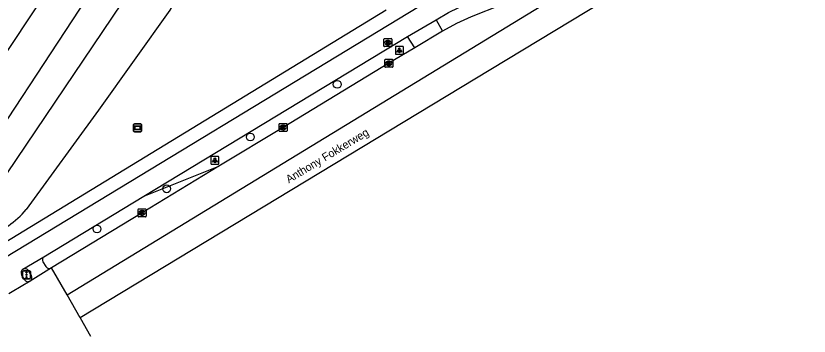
# Model space of a CAD drawing. Extents: x 157321 to 158827, y 386650 to 388532.
# Drawn here: x 158659.3 to 158758.5, y 387114.8 to 387154.9 of the extents above; entities that cross this region are included whole.
import ezdxf

# ---------------------------------------------------------------- set-up
doc = ezdxf.new("R2010")
doc.units = 0
for name, color, linetype in [('IMGEO_Berm_groen', 7, 'Continuous'), ('IMGEO_Boom', 7, 'Continuous'), ('IMGEO_Brandkraan', 7, 'Continuous'), ('IMGEO_Fietspad_gesloten', 7, 'Continuous'), ('IMGEO_Gemengd_bos', 7, 'Continuous'), ('IMGEO_Kolk', 7, 'Continuous'), ('IMGEO_Lichtpunt', 7, 'Continuous'), ('IMGEO_Openbare_ruimte_label', 7, 'Continuous'), ('IMGEO_Rijbaan_lokaal_open', 7, 'Continuous'), ('IMGEO_Rijbaan_regionaal_gesloten', 7, 'Continuous'), ('IMGEO_Verkeersregelinstallatiepaal', 7, 'Continuous'), ('IMGEO_Verklikker', 7, 'Continuous'), ('IMGEO_Voetpad_open', 7, 'Continuous')]:
    doc.layers.add(name, color=color, linetype=linetype)

msp = doc.modelspace()

# ---------------------------------------------------------------- linework, layer by layer
at = {"layer": 'IMGEO_Berm_groen'}
msp.add_lwpolyline([(158675.315, 387132.34), (158684.707, 387136.069)], dxfattribs=at)
at = {"layer": 'IMGEO_Boom'}
for centre in [(158699.485, 387146.321), (158688.63, 387139.734), (158678.169, 387133.254), (158669.466, 387128.218)]:
    msp.add_circle(centre, 0.489, dxfattribs=at)
at = {"layer": 'IMGEO_Brandkraan'}
for p, q in [((158705.388, 387152.045), (158706.24, 387152.045)), ((158705.313, 387151.119), (158705.313, 387151.971)), ((158706.24, 387151.045), (158705.388, 387151.045)), ((158705.824, 387151.265), (158705.799, 387151.265)), ((158705.801, 387151.825), (158705.826, 387151.825)), ((158706.314, 387151.971), (158706.314, 387151.119))]:
    msp.add_line(p, q, dxfattribs=at)
for points in [[(158705.388, 387152.045), (158706.24, 387152.045)], [(158705.313, 387151.119), (158705.313, 387151.971)], [(158706.24, 387151.045), (158705.388, 387151.045)], [(158705.661, 387151.745), (158705.661, 387151.345), (158705.874, 387151.345)], [(158705.892, 387151.745), (158705.661, 387151.745)], [(158705.84, 387151.664), (158705.786, 387151.664), (158705.786, 387151.588)], [(158705.786, 387151.588), (158705.839, 387151.588)], [(158705.848, 387151.512), (158705.786, 387151.512), (158705.786, 387151.431)], [(158705.786, 387151.431), (158705.848, 387151.431)], [(158706.314, 387151.971), (158706.314, 387151.119)]]:
    msp.add_lwpolyline(points, dxfattribs=at)
for centre, radius, start, end in [((158705.39, 387151.969), 0.0765, 91.55205, 178.44795), ((158705.39, 387151.969), 0.0765, 91.55205, 178.44795), ((158706.238, 387151.969), 0.0765, 1.55205, 88.44795), ((158706.238, 387151.969), 0.0765, 1.55205, 88.44795), ((158705.39, 387151.121), 0.0765, 181.55205, 268.44795), ((158705.39, 387151.121), 0.0765, 181.55205, 268.44795), ((158705.841, 387151.626), 0.0379, 267.82845, 90.93552), ((158705.849, 387151.471), 0.0404, 269.87594, 90.50774), ((158705.88, 387151.596), 0.251, 268.66757, 293.53466), ((158705.896, 387151.6), 0.145, 59.4692, 91.53667), ((158705.921, 387151.647), 0.0922, 285.51372, 58.15012), ((158705.926, 387151.455), 0.105, 301.31148, 78.98903), ((158706.238, 387151.121), 0.0765, 271.55205, 358.44795), ((158706.238, 387151.121), 0.0765, 271.55205, 358.44795)]:
    msp.add_arc(centre, radius, start, end, dxfattribs=at)
for centre, major_axis, ratio, start_param, end_param in [((158705.8, 387151.545), (-0.387, 0.002), 0.722429, 4.712389, 7.853982), ((158705.825, 387151.545), (-0.39, 0.002), 0.717154, 1.570796, 4.712389)]:
    msp.add_ellipse(centre, major_axis=major_axis, ratio=ratio, start_param=start_param, end_param=end_param, dxfattribs=at)
at = {"layer": 'IMGEO_Fietspad_gesloten'}
for points in [[(158711.842, 387154.422), (158713.404, 387155.323), (158717.25, 387157.256), (158732.682, 387164.041)], [(158711.039, 387156.891), (158658.023, 387124.664)], [(158675.315, 387132.34), (158708.252, 387152.332)], [(158662.811, 387124.75), (158675.315, 387132.34)], [(158660.209, 387123.184), (158662.811, 387124.75)], [(158660.398, 387121.895), (158660.015, 387122.536)]]:
    msp.add_lwpolyline(points, dxfattribs=at)
for centre, radius, start, end in [((158660.473, 387122.752), 0.507, 121.45837, 205.20805), ((158660.842, 387122.119), 0.498, 206.7575, 300.89818)]:
    msp.add_arc(centre, radius, start, end, dxfattribs=at)
at = {"layer": 'IMGEO_Gemengd_bos'}
for points in [[(158647.832, 387134.734), (158683.095, 387188.076), (158686.956, 387195.129)], [(158683.347, 387180.313), (158652.881, 387133.863)], [(158686.549, 387170.987), (158685.076, 387166.854), (158678.547, 387155.618), (158669.649, 387143.085), (158660.597, 387130.662)], [(158655.739, 387131.554), (158677.427, 387163.769)]]:
    msp.add_lwpolyline(points, dxfattribs=at)
msp.add_arc((158652.885, 387136.822), 9.87, 286.49088, 321.38332, dxfattribs=at)
at = {"layer": 'IMGEO_Kolk'}
for p, q in [((158705.433, 387148.533), (158705.433, 387149.385)), ((158705.508, 387149.459), (158706.36, 387149.459)), ((158705.921, 387149.239), (158705.946, 387149.239)), ((158706.434, 387149.385), (158706.434, 387148.533)), ((158706.36, 387148.459), (158705.508, 387148.459)), ((158705.944, 387148.679), (158705.919, 387148.679)), ((158692.211, 387140.497), (158692.211, 387141.349)), ((158692.286, 387141.423), (158693.138, 387141.423)), ((158692.699, 387141.203), (158692.724, 387141.203)), ((158693.212, 387141.349), (158693.212, 387140.497)), ((158693.138, 387140.423), (158692.286, 387140.423)), ((158692.722, 387140.643), (158692.697, 387140.643)), ((158674.589, 387129.813), (158674.589, 387130.665)), ((158674.664, 387130.739), (158675.516, 387130.739)), ((158675.077, 387130.519), (158675.102, 387130.519)), ((158675.59, 387130.665), (158675.59, 387129.813)), ((158675.516, 387129.739), (158674.664, 387129.739)), ((158675.1, 387129.959), (158675.075, 387129.959))]:
    msp.add_line(p, q, dxfattribs=at)
for points in [[(158705.433, 387148.533), (158705.433, 387149.385)], [(158705.508, 387149.459), (158706.36, 387149.459)], [(158705.754, 387149.159), (158705.877, 387149.159), (158705.877, 387149.008), (158706.007, 387149.159), (158706.171, 387149.159), (158706.025, 387149.008), (158706.178, 387148.759), (158706.026, 387148.759), (158705.941, 387148.923), (158705.877, 387148.856), (158705.877, 387148.759), (158705.754, 387148.759), (158705.754, 387149.159)], [(158706.434, 387149.385), (158706.434, 387148.533)], [(158706.36, 387148.459), (158705.508, 387148.459)], [(158692.211, 387140.497), (158692.211, 387141.349)], [(158692.286, 387141.423), (158693.138, 387141.423)], [(158692.532, 387141.123), (158692.655, 387141.123), (158692.655, 387140.972), (158692.785, 387141.123), (158692.949, 387141.123), (158692.803, 387140.972), (158692.956, 387140.723), (158692.804, 387140.723), (158692.719, 387140.887), (158692.655, 387140.82), (158692.655, 387140.723), (158692.532, 387140.723), (158692.532, 387141.123)], [(158693.212, 387141.349), (158693.212, 387140.497)], [(158693.138, 387140.423), (158692.286, 387140.423)], [(158674.589, 387129.813), (158674.589, 387130.665)], [(158674.664, 387130.739), (158675.516, 387130.739)], [(158674.91, 387130.439), (158675.033, 387130.439), (158675.033, 387130.288), (158675.163, 387130.439), (158675.327, 387130.439), (158675.181, 387130.288), (158675.334, 387130.039), (158675.182, 387130.039), (158675.097, 387130.203), (158675.033, 387130.136), (158675.033, 387130.039), (158674.91, 387130.039), (158674.91, 387130.439)], [(158675.59, 387130.665), (158675.59, 387129.813)], [(158675.516, 387129.739), (158674.664, 387129.739)]]:
    msp.add_lwpolyline(points, dxfattribs=at)
for centre, start, end in [((158705.51, 387149.383), 91.55205, 178.44795), ((158705.51, 387149.383), 91.55205, 178.44795), ((158706.358, 387149.383), 1.55205, 88.44795), ((158706.358, 387149.383), 1.55205, 88.44795), ((158705.51, 387148.535), 181.55205, 268.44795), ((158705.51, 387148.535), 181.55205, 268.44795), ((158706.358, 387148.535), 271.55205, 358.44795), ((158706.358, 387148.535), 271.55205, 358.44795), ((158692.288, 387141.347), 91.55205, 178.44795), ((158692.288, 387141.347), 91.55205, 178.44795), ((158693.136, 387141.347), 1.55205, 88.44795), ((158693.136, 387141.347), 1.55205, 88.44795), ((158692.288, 387140.499), 181.55205, 268.44795), ((158692.288, 387140.499), 181.55205, 268.44795), ((158693.136, 387140.499), 271.55205, 358.44795), ((158693.136, 387140.499), 271.55205, 358.44795), ((158674.666, 387130.663), 91.55205, 178.44795), ((158674.666, 387130.663), 91.55205, 178.44795), ((158675.514, 387130.663), 1.55205, 88.44795), ((158675.514, 387130.663), 1.55205, 88.44795), ((158674.666, 387129.815), 181.55205, 268.44795), ((158674.666, 387129.815), 181.55205, 268.44795), ((158675.514, 387129.815), 271.55205, 358.44795), ((158675.514, 387129.815), 271.55205, 358.44795)]:
    msp.add_arc(centre, 0.0765, start, end, dxfattribs=at)
for centre, major_axis, ratio, start_param, end_param in [((158705.92, 387148.959), (-0.387, 0.002), 0.722429, 4.712389, 7.853982), ((158705.945, 387148.959), (-0.39, 0.002), 0.717154, 1.570796, 4.712389), ((158692.698, 387140.923), (-0.387, 0.002), 0.722429, 4.712389, 7.853982), ((158692.723, 387140.923), (-0.39, 0.002), 0.717154, 1.570796, 4.712389), ((158675.076, 387130.239), (-0.387, 0.002), 0.722429, 4.712389, 7.853982), ((158675.101, 387130.239), (-0.39, 0.002), 0.717154, 1.570796, 4.712389)]:
    msp.add_ellipse(centre, major_axis=major_axis, ratio=ratio, start_param=start_param, end_param=end_param, dxfattribs=at)
at = {"layer": 'IMGEO_Lichtpunt'}
for p, q in [((158707.658, 387151.084), (158706.85, 387151.084)), ((158707.658, 387151.084), (158706.85, 387151.084)), ((158706.756, 387150.989), (158706.756, 387150.182)), ((158706.756, 387150.989), (158706.756, 387150.182)), ((158706.85, 387150.088), (158707.658, 387150.088)), ((158706.85, 387150.088), (158707.658, 387150.088)), ((158707.752, 387150.182), (158707.752, 387150.989)), ((158707.752, 387150.182), (158707.752, 387150.989)), ((158683.695, 387137.215), (158683.695, 387136.408)), ((158683.695, 387137.215), (158683.695, 387136.408)), ((158684.597, 387137.31), (158683.789, 387137.31)), ((158684.597, 387137.31), (158683.789, 387137.31)), ((158684.691, 387136.408), (158684.691, 387137.215)), ((158684.691, 387136.408), (158684.691, 387137.215)), ((158683.789, 387136.314), (158684.597, 387136.314)), ((158683.789, 387136.314), (158684.597, 387136.314))]:
    msp.add_line(p, q, dxfattribs=at)
for points in [[(158707.13, 387150.653), (158707.169, 387150.625), (158706.981, 387150.363), (158706.943, 387150.39), (158707.13, 387150.653)], [(158707.232, 387150.605), (158707.279, 387150.605), (158707.279, 387150.283), (158707.232, 387150.283), (158707.232, 387150.605)], [(158707.342, 387150.625), (158707.38, 387150.652), (158707.567, 387150.39), (158707.528, 387150.362), (158707.342, 387150.625)], [(158684.069, 387136.879), (158684.108, 387136.851), (158683.92, 387136.589), (158683.882, 387136.616), (158684.069, 387136.879)], [(158684.171, 387136.831), (158684.218, 387136.831), (158684.218, 387136.509), (158684.171, 387136.509), (158684.171, 387136.831)], [(158684.281, 387136.851), (158684.319, 387136.878), (158684.506, 387136.616), (158684.467, 387136.588), (158684.281, 387136.851)]]:
    msp.add_lwpolyline(points, dxfattribs=at)
for centre in [(158707.255, 387150.787), (158684.194, 387137.013)]:
    msp.add_circle(centre, 0.0994, dxfattribs=at)
for centre, start, end in [((158706.85, 387150.989), 90, 180), ((158706.85, 387150.989), 90, 180), ((158707.658, 387150.989), 0, 90), ((158707.658, 387150.989), 0, 90), ((158706.85, 387150.182), 180, 270), ((158706.85, 387150.182), 180, 270), ((158707.658, 387150.182), 270, 0), ((158707.658, 387150.182), 270, 360), ((158683.789, 387137.215), 90, 180), ((158683.789, 387137.215), 90, 180), ((158684.597, 387137.215), 0, 90), ((158684.597, 387137.215), 0, 90), ((158683.789, 387136.408), 180, 270), ((158683.789, 387136.408), 180, 270), ((158684.597, 387136.408), 270, 0), ((158684.597, 387136.408), 270, 360)]:
    msp.add_arc(centre, 0.0946, start, end, dxfattribs=at)
at = {"layer": 'IMGEO_Rijbaan_lokaal_open'}
for points in [[(158708.252, 387152.332), (158711.842, 387154.422)], [(158711.842, 387154.422), (158712.651, 387152.981)], [(158709.177, 387150.906), (158708.252, 387152.332)]]:
    msp.add_lwpolyline(points, dxfattribs=at)
at = {"layer": 'IMGEO_Rijbaan_regionaal_gesloten'}
for points in [[(158815.623, 387207.256), (158774.655, 387182.117), (158716.666, 387146.979), (158667.347, 387117.095)], [(158665.716, 387119.962), (158737.237, 387163.65)], [(158737.237, 387163.65), (158735.669, 387162.804), (158732.038, 387161.139), (158727.586, 387159.344), (158716.217, 387154.77), (158714.388, 387153.952), (158712.651, 387152.981)], [(158712.651, 387152.981), (158709.177, 387150.906)], [(158709.177, 387150.906), (158705.935, 387148.958), (158692.713, 387140.922), (158684.707, 387136.069)], [(158684.707, 387136.069), (158675.09, 387130.238), (158663.789, 387123.351)], [(158663.789, 387123.351), (158661.098, 387121.692)], [(158665.716, 387119.962), (158663.789, 387123.351)], [(158661.098, 387121.692), (158658.863, 387120.334), (158658.454, 387120.085)], [(158667.347, 387117.095), (158665.716, 387119.962)], [(158667.347, 387117.095), (158668.649, 387114.803)]]:
    msp.add_lwpolyline(points, dxfattribs=at)
at = {"layer": 'IMGEO_Verkeersregelinstallatiepaal'}
for p, q in [((158660.155, 387122.087), (158660.155, 387122.887)), ((158660.155, 387122.887), (158660.155, 387122.087)), ((158660.255, 387122.987), (158661.045, 387122.987)), ((158661.045, 387122.987), (158660.255, 387122.987)), ((158661.145, 387122.887), (158661.145, 387122.087)), ((158661.145, 387122.087), (158661.145, 387122.887)), ((158661.045, 387121.987), (158660.255, 387121.987)), ((158660.255, 387121.987), (158661.045, 387121.987))]:
    msp.add_line(p, q, dxfattribs=at)
for centre in [(158660.65, 387122.777), (158660.65, 387122.487), (158660.65, 387122.197)]:
    msp.add_circle(centre, 0.085, dxfattribs=at)
for centre, start, end in [((158660.255, 387122.887), 90, 180), ((158660.255, 387122.887), 90, 180), ((158661.045, 387122.887), 0, 90), ((158661.045, 387122.887), 360, 90), ((158660.255, 387122.087), 180, 270), ((158660.255, 387122.087), 180, 270), ((158661.045, 387122.087), 270, 0), ((158661.045, 387122.087), 270, 0)]:
    msp.add_arc(centre, 0.1, start, end, dxfattribs=at)
at = {"layer": 'IMGEO_Verklikker'}
for p, q in [((158674.04, 387140.484), (158674.04, 387141.284)), ((158674.04, 387141.284), (158674.04, 387140.484)), ((158674.14, 387141.384), (158674.93, 387141.384)), ((158674.93, 387141.384), (158674.14, 387141.384)), ((158675.03, 387141.284), (158675.03, 387140.484)), ((158675.03, 387140.484), (158675.03, 387141.284)), ((158674.93, 387140.384), (158674.14, 387140.384)), ((158674.14, 387140.384), (158674.93, 387140.384))]:
    msp.add_line(p, q, dxfattribs=at)
for points in [[(158674.141, 387141.116), (158674.929, 387141.116), (158674.929, 387140.652), (158674.141, 387140.652), (158674.141, 387141.116)], [(158674.206, 387141.051), (158674.206, 387140.717), (158674.864, 387140.717), (158674.864, 387141.051), (158674.206, 387141.051)]]:
    msp.add_lwpolyline(points, dxfattribs=at)
for centre, start, end in [((158674.14, 387141.284), 90, 180), ((158674.14, 387141.284), 90, 180), ((158674.93, 387141.284), 0, 90), ((158674.93, 387141.284), 360, 90), ((158674.14, 387140.484), 180, 270), ((158674.14, 387140.484), 180, 270), ((158674.93, 387140.484), 270, 0), ((158674.93, 387140.484), 270, 0)]:
    msp.add_arc(centre, 0.1, start, end, dxfattribs=at)
at = {"layer": 'IMGEO_Voetpad_open'}
for points in [[(158705.607, 387155.605), (158657.862, 387126.452)], [(158662.701, 387124.127), (158663.074, 387123.51)], [(158661.269, 387122.393), (158660.911, 387123.002)]]:
    msp.add_lwpolyline(points, dxfattribs=at)
for centre, radius, start, end in [((158663.081, 387124.381), 0.457, 126.23381, 213.73974), ((158663.515, 387123.808), 0.532, 214.00918, 300.91624), ((158660.461, 387122.711), 0.536, 32.85844, 118.07265), ((158660.791, 387122.138), 0.542, 304.52742, 28.0549)]:
    msp.add_arc(centre, radius, start, end, dxfattribs=at)

# ---------------------------------------------------------------- texts
at = {"layer": 'IMGEO_Openbare_ruimte_label'}
msp.add_text('Anthony Fokkerweg', height=1, rotation=31.20949, dxfattribs=at).set_placement((158693.439, 387133.916))

doc.saveas('drawing.dxf')
